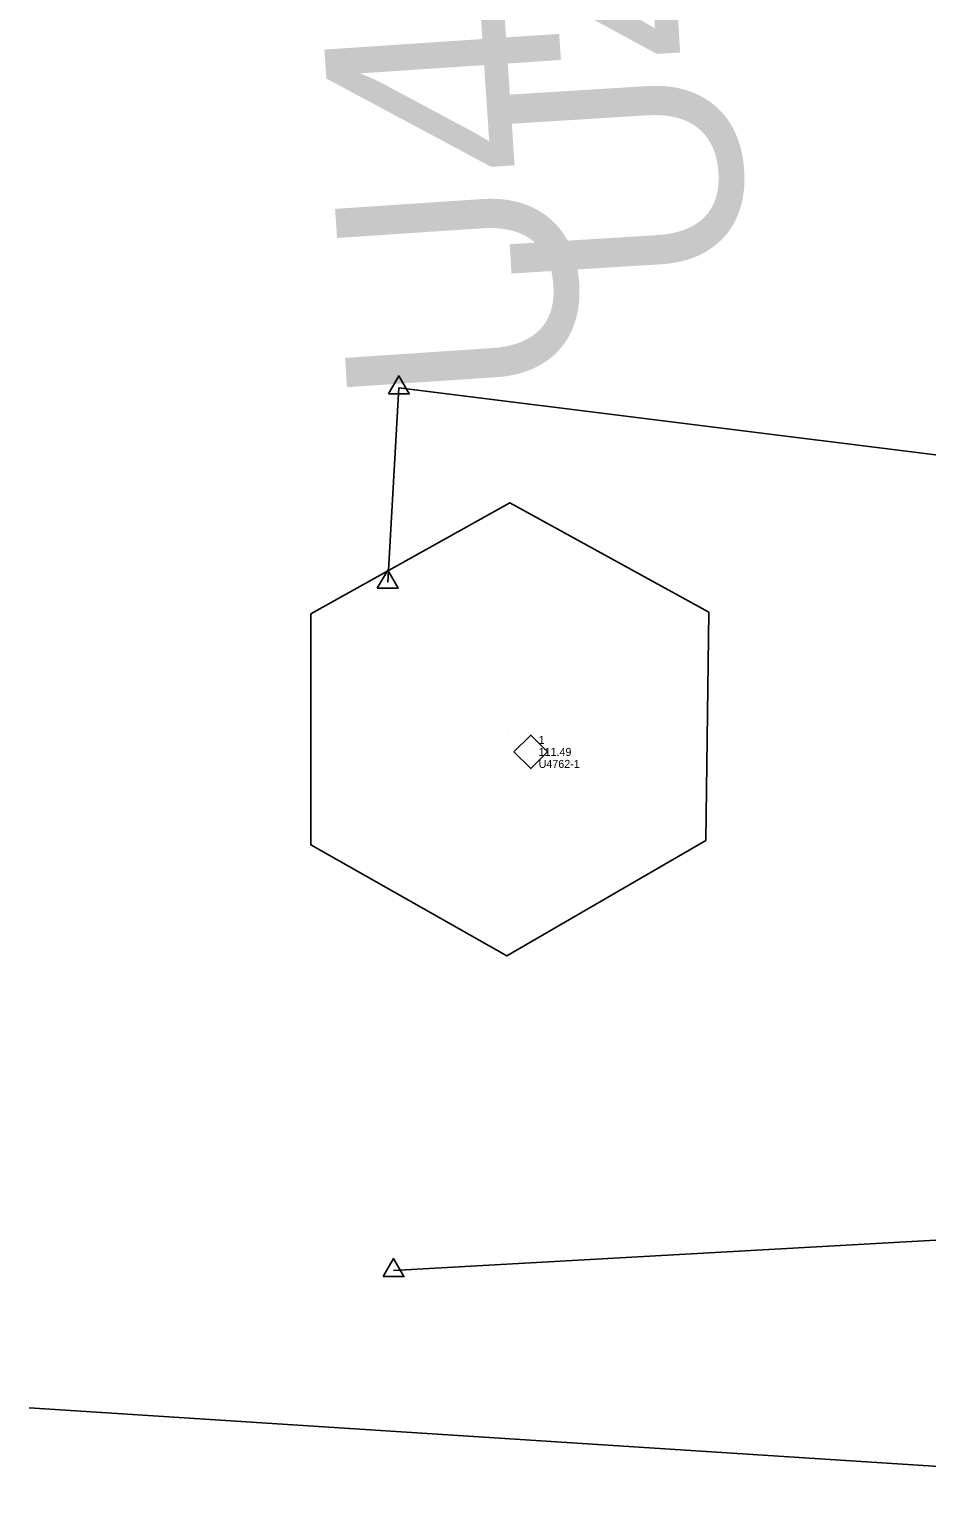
# Model space of a CAD drawing. Extents: x 2364404 to 2371833, y 798876 to 809754.
# Drawn here: x 2367890.2 to 2368170.6, y 801194.5 to 801652.5 of the extents above; entities that cross this region are included whole.
import ezdxf

# ---------------------------------------------------------------- set-up
doc = ezdxf.new("R2010")
doc.units = 0
for name, color, linetype in [('CTL GPS Vertical CELL', 7, 'Continuous'), ('CTL Supplemental Horizontal and Vertical CELL', 7, 'Continuous'), ('CTL Supplemental Horizontal and Vertical Cogo Comment', 7, 'Continuous'), ('CTL Supplemental Horizontal and Vertical Cogo Elevation', 7, 'Continuous'), ('CTL Supplemental Horizontal and Vertical Cogo Number', 7, 'Continuous'), ('CTL Supplemental Vertical Leader', 7, 'Continuous'), ('Exist Horizontal Alignment Direction Label', 7, 'Continuous'), ('Exist Horizontal Baseline Alignment Station Label', 7, 'Continuous'), ('Exist Right of Way Line', 7, 'Continuous'), ('Exist Right of Way Monument CELL', 7, 'Continuous')]:
    doc.layers.add(name, color=color, linetype=linetype)

msp = doc.modelspace()

# ---------------------------------------------------------------- linework, layer by layer
at = {"layer": 'CTL GPS Vertical CELL'}
msp.add_line((2368040, 801434.14), (2368040, 801434.14), dxfattribs=at)
msp.add_lwpolyline([(2367978.2, 801469.94), (2368040.35, 801504.6), (2368102.51, 801470.41), (2368101.55, 801399.17), (2368039.4, 801363.08), (2367978.2, 801397.74)], close=True, dxfattribs=at)
at = {"layer": 'CTL Supplemental Horizontal and Vertical CELL'}
msp.add_line((2368046.86, 801426.79), (2368046.86, 801426.79), dxfattribs=at)
msp.add_lwpolyline([(2368041.64, 801426.81), (2368046.88, 801432.05), (2368052.13, 801426.8), (2368046.89, 801421.56)], close=True, dxfattribs=at)
at = {"layer": 'CTL Supplemental Vertical Leader'}
msp.add_line((2367890.24, 801221.97), (2368315.24, 801194.49), dxfattribs=at)
at = {"layer": 'Exist Right of Way Line'}
for p, q in [((2368002.2, 801479.81), (2368005.67, 801540.48)), ((2368005.67, 801540.48), (2368370.81, 801494.87)), ((2368004.05, 801264.79), (2368353.31, 801284.39))]:
    msp.add_line(p, q, dxfattribs=at)
at = {"layer": 'Exist Right of Way Monument CELL'}
for p, q in [((2368005.67, 801540.48), (2368005.67, 801540.48)), ((2368002.2, 801479.81), (2368002.2, 801479.81)), ((2368004.05, 801264.79), (2368004.05, 801264.79))]:
    msp.add_line(p, q, dxfattribs=at)
for points in [[(2368002.42, 801538.6), (2368005.67, 801544.23), (2368008.92, 801538.59)], [(2367998.95, 801477.92), (2368002.2, 801483.56), (2368005.44, 801477.92)], [(2368000.8, 801262.91), (2368004.05, 801268.54), (2368007.29, 801262.9)]]:
    msp.add_lwpolyline(points, close=True, dxfattribs=at)

# ---------------------------------------------------------------- texts
at = {"layer": 'CTL Supplemental Horizontal and Vertical Cogo Comment'}
msp.add_text('U4762-1', height=2.5, dxfattribs=at).set_placement((2368049.36, 801421.79))
at = {"layer": 'CTL Supplemental Horizontal and Vertical Cogo Elevation'}
msp.add_text('111.49', height=2.5, dxfattribs=at).set_placement((2368049.36, 801425.54))
at = {"layer": 'CTL Supplemental Horizontal and Vertical Cogo Number'}
msp.add_text('1', height=2.5, dxfattribs=at).set_placement((2368049.36, 801429.29))
at = {"layer": 'Exist Horizontal Alignment Direction Label'}
msp.add_text('U4762-1', height=73.5, rotation=93.8235, dxfattribs=at).set_placement((2368063.32, 801538.04))
at = {"layer": 'Exist Horizontal Baseline Alignment Station Label'}
msp.add_text('U4762-1', height=73.5, rotation=93.5494, dxfattribs=at).set_placement((2368114.71, 801573.18))

doc.saveas('drawing.dxf')
